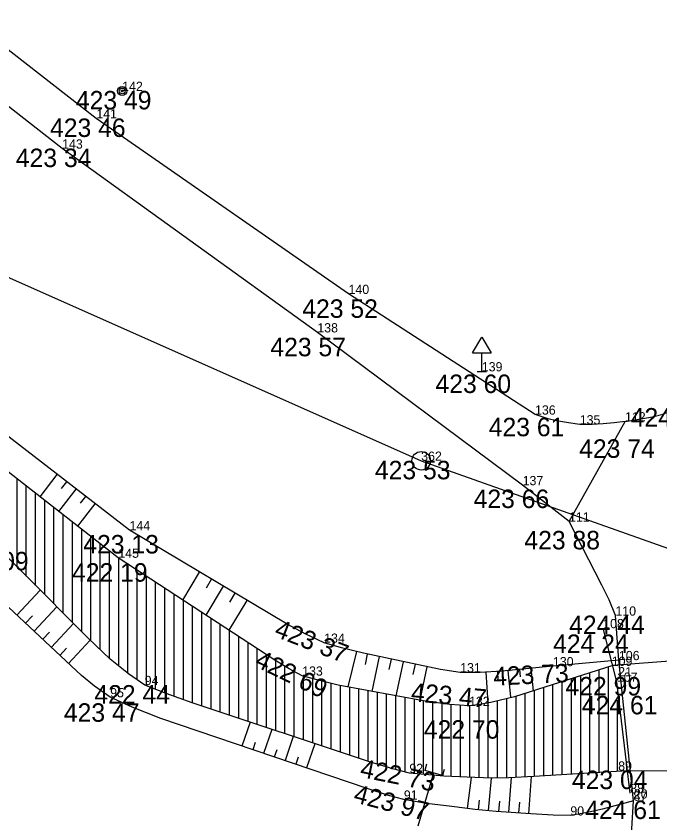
# Model space of a CAD drawing. Extents: x -559180 to -551373, y -1076947 to -1072071.
# Drawn here: x -554430.1 to -554395.27, y -1073677.08 to -1073633.41 of the extents above; entities that cross this region are included whole.
import ezdxf

# ---------------------------------------------------------------- set-up
doc = ezdxf.new("R2010")
doc.units = 0
for name, color, linetype in [('17_KOMUNIKACE', 7, 'Continuous'), ('18_POLOHOPIS', 7, 'Continuous'), ('1_VODA_ZN', 7, 'Continuous'), ('20_EL_ZN', 7, 'Continuous'), ('26_SRAFY', 7, 'Continuous'), ('27_HRANA_PATA', 7, 'Continuous'), ('28_VODA', 7, 'Continuous'), ('32', 7, 'Continuous'), ('3_BODY', 7, 'Continuous'), ('40_KANAL_ZN', 7, 'Continuous'), ('48_DOPRAVA_ZN', 7, 'Continuous'), ('6_VYSKY', 7, 'Continuous'), ('kanal_stáv', 7, 'Continuous')]:
    doc.layers.add(name, color=color, linetype=linetype)

# ---------------------------------------------------------------- blocks, each defined once
blk = doc.blocks.new('DZ')
at = {"layer": '48_DOPRAVA_ZN'}
for p, q in [((-0.5, 1), (0, 1.85)), ((0, 1.85), (0.5, 1)), ((-0.5, 1), (0.5, 1)), ((0, 0), (0, 1)), ((-0.25, 0), (0.25, 0))]:
    blk.add_line(p, q, dxfattribs=at)
blk = doc.blocks.new('SLDP')
at = {"layer": '20_EL_ZN'}
for radius in [0.25, 0.158, 0.05]:
    blk.add_circle((0, 0), radius, dxfattribs=at)
blk = doc.blocks.new('VYUST')
at = {"layer": '40_KANAL_ZN'}
for p, q in [((-0.35, 0.5), (0, 0.5)), ((0, 0.5), (0, -0.5)), ((0, 0), (3, 0.001)), ((-0.35, -0.5), (0, -0.5))]:
    blk.add_line(p, q, dxfattribs=at)
blk = doc.blocks.new('SAK')
at = {"layer": '40_KANAL_ZN'}
blk.add_circle((0, 0), 0.5, dxfattribs=at)
blk = doc.blocks.new('POINT_DISPLAY')
blk.add_line((0, 0), (0, 0))

msp = doc.modelspace()

# ---------------------------------------------------------------- linework, layer by layer
at = {"layer": '17_KOMUNIKACE'}
for p, q in [((-554425.76, -1073638.95), (-554432.89, -1073633.41)), ((-554427.61, -1073640.58), (-554434.29, -1073635.38)), ((-554412.11, -1073648.45), (-554425.76, -1073638.95)), ((-554413.8, -1073650.53), (-554427.61, -1073640.58)), ((-554402.02, -1073654.98), (-554412.11, -1073648.45)), ((-554402.69, -1073658.8), (-554413.8, -1073650.53)), ((-554400.18, -1073660.77), (-554397.15, -1073655.35)), ((-554400.18, -1073660.77), (-554402.69, -1073658.8)), ((-554397.48, -1073668.27), (-554397.67, -1073665.86)), ((-554396.7, -1073675.88), (-554397.48, -1073668.27))]:
    msp.add_line(p, q, dxfattribs=at)
for points in [[(-554397.15, -1073655.35), (-554395.665, -1073655.1), (-554395.108, -1073654.953), (-554394.65, -1073654.78)], [(-554399.6, -1073655.51), (-554400.215, -1073655.426), (-554400.852, -1073655.307), (-554401.317, -1073655.2), (-554402.02, -1073654.98)], [(-554397.15, -1073655.35), (-554397.744, -1073655.426), (-554398.328, -1073655.479), (-554398.926, -1073655.506), (-554399.6, -1073655.51)], [(-554397.67, -1073665.86), (-554398.017, -1073665.002), (-554398.401, -1073664.206), (-554400.18, -1073660.77)], [(-554396.97, -1073679.38), (-554396.785, -1073677.392), (-554396.7, -1073675.88)]]:
    msp.add_lwpolyline(points, dxfattribs=at)
at = {"layer": '18_POLOHOPIS'}
for p, q in [((-554397.59, -1073669.44), (-554398.33, -1073666.54)), ((-554396.87, -1073675.47), (-554397.59, -1073669.44))]:
    msp.add_line(p, q, dxfattribs=at)
at = {"layer": '26_SRAFY'}
for p, q in [((-554428.803, -1073659.429), (-554427.87, -1073658.22)), ((-554427.637, -1073658.98), (-554427.356, -1073658.617)), ((-554427.781, -1073660.227), (-554426.843, -1073659.013)), ((-554426.612, -1073659.774), (-554426.33, -1073659.409)), ((-554426.758, -1073661.024), (-554425.817, -1073659.806)), ((-554421.073, -1073665.015), (-554420.17, -1073663.502)), ((-554419.804, -1073664.347), (-554419.528, -1073663.885)), ((-554428.792, -1073664.479), (-554430.059, -1073665.835)), ((-554419.821, -1073665.834), (-554418.886, -1073664.268)), ((-554418.53, -1073665.128), (-554418.245, -1073664.651)), ((-554427.89, -1073665.381), (-554429.128, -1073666.706)), ((-554418.569, -1073666.652), (-554417.603, -1073665.034)), ((-554429.218, -1073665.869), (-554429.593, -1073666.271)), ((-554426.988, -1073666.284), (-554428.196, -1073667.577)), ((-554428.295, -1073666.749), (-554428.662, -1073667.141)), ((-554426.086, -1073667.186), (-554427.265, -1073668.447)), ((-554427.373, -1073667.629), (-554427.731, -1073668.012)), ((-554412.137, -1073669.718), (-554411.667, -1073667.801)), ((-554411.201, -1073668.509), (-554411.079, -1073667.939)), ((-554410.836, -1073669.959), (-554410.432, -1073668.078)), ((-554409.905, -1073668.775), (-554409.785, -1073668.216)), ((-554409.534, -1073670.201), (-554409.138, -1073668.355)), ((-554408.609, -1073669.042), (-554408.491, -1073668.494)), ((-554408.232, -1073670.442), (-554407.861, -1073668.624)), ((-554404.009, -1073669.346), (-554404.037, -1073668.886)), ((-554403.331, -1073670.255), (-554403.471, -1073668.839)), ((-554402.81, -1073669.172), (-554402.849, -1073668.777)), ((-554402.107, -1073669.928), (-554402.226, -1073668.716)), ((-554404.555, -1073670.583), (-554404.657, -1073668.924)), ((-554417.439, -1073671.627), (-554417.877, -1073672.921)), ((-554416.271, -1073672.016), (-554416.711, -1073673.316)), ((-554415.103, -1073672.405), (-554415.545, -1073673.71)), ((-554417.162, -1073672.73), (-554417.294, -1073673.119)), ((-554413.935, -1073672.794), (-554414.379, -1073674.105)), ((-554415.995, -1073673.122), (-554416.128, -1073673.513)), ((-554414.829, -1073673.515), (-554414.962, -1073673.908)), ((-554402.223, -1073674.575), (-554402.373, -1073676.584)), ((-554405.484, -1073674.618), (-554405.696, -1073676.298)), ((-554404.402, -1073674.655), (-554404.556, -1073676.415)), ((-554403.313, -1073674.628), (-554403.453, -1073676.503)), ((-554405.048, -1073675.841), (-554405.094, -1073676.368)), ((-554403.951, -1073675.903), (-554403.993, -1073676.463)), ((-554402.869, -1073675.955), (-554402.913, -1073676.543))]:
    msp.add_line(p, q, dxfattribs=at)
at = {"layer": '27_HRANA_PATA'}
for p, q in [((-554423.96, -1073661.24), (-554439.51, -1073649.23)), ((-554397.48, -1073668.27), (-554401.05, -1073668.6))]:
    msp.add_line(p, q, dxfattribs=at)
for points in [[(-554413.43, -1073667.33), (-554414.42, -1073666.868), (-554415.441, -1073666.324), (-554423.96, -1073661.24)], [(-554425.01, -1073670.28), (-554425.861, -1073669.675), (-554426.57, -1073669.097), (-554433.06, -1073663.03)], [(-554406.07, -1073668.93), (-554407.13, -1073668.773), (-554408.331, -1073668.528), (-554411.302, -1073667.891), (-554412.496, -1073667.598), (-554413.43, -1073667.33)], [(-554401.05, -1073668.6), (-554403.82, -1073668.873), (-554404.994, -1073668.945), (-554406.07, -1073668.93)], [(-554409.12, -1073675.82), (-554409.946, -1073675.589), (-554411.108, -1073675.212), (-554422.271, -1073671.434), (-554423.817, -1073670.817), (-554425.01, -1073670.28)], [(-554400.11, -1073676.68), (-554401.031, -1073676.665), (-554402.246, -1073676.593), (-554404.123, -1073676.453), (-554405.256, -1073676.354), (-554406.517, -1073676.195), (-554407.897, -1073676.022), (-554409.12, -1073675.82)], [(-554396.7, -1073675.88), (-554398.372, -1073676.328), (-554399.267, -1073676.533), (-554400.11, -1073676.68)]]:
    msp.add_lwpolyline(points, dxfattribs=at)
at = {"layer": '28_VODA'}
for p, q in [((-554424.57, -1073662.73), (-554440.59, -1073650.24)), ((-554392.85, -1073668.189), (-554397.814, -1073668.564)), ((-554392.169, -1073674.308), (-554397.015, -1073674.255))]:
    msp.add_line(p, q, dxfattribs=at)
for points in [[(-554423.14, -1073669.62), (-554424.017, -1073669.011), (-554425.004, -1073668.22), (-554426.192, -1073667.085), (-554433.29, -1073659.97)], [(-554414.62, -1073669.11), (-554415.322, -1073668.74), (-554416.105, -1073668.262), (-554424.57, -1073662.73)], [(-554397.814, -1073668.564), (-554403.131, -1073670.254), (-554404.331, -1073670.539), (-554404.981, -1073670.671), (-554405.59, -1073670.75)], [(-554405.59, -1073670.75), (-554406.639, -1073670.671), (-554407.959, -1073670.493), (-554412.682, -1073669.617), (-554413.677, -1073669.378), (-554414.62, -1073669.11)], [(-554408.82, -1073674.38), (-554409.721, -1073674.155), (-554410.975, -1073673.779), (-554420.573, -1073670.584), (-554421.986, -1073670.073), (-554423.14, -1073669.62)], [(-554397.015, -1073674.255), (-554402.079, -1073674.568), (-554403.433, -1073674.634), (-554404.341, -1073674.654), (-554405.27, -1073674.628), (-554406.955, -1073674.548), (-554408.82, -1073674.38)]]:
    msp.add_lwpolyline(points, dxfattribs=at)
at = {"layer": '32'}
for p, q in [((-554430.05, -1073663.218), (-554430.05, -1073658.458)), ((-554429.55, -1073663.719), (-554429.55, -1073658.847)), ((-554429.05, -1073664.22), (-554429.05, -1073659.237)), ((-554428.55, -1073664.721), (-554428.55, -1073659.627)), ((-554428.05, -1073665.223), (-554428.05, -1073660.017)), ((-554427.55, -1073665.724), (-554427.55, -1073660.407)), ((-554427.05, -1073666.225), (-554427.05, -1073660.796)), ((-554426.55, -1073666.726), (-554426.55, -1073661.186)), ((-554426.05, -1073667.221), (-554426.05, -1073661.576)), ((-554425.55, -1073667.698), (-554425.55, -1073661.966)), ((-554425.05, -1073668.176), (-554425.05, -1073662.356)), ((-554424.55, -1073668.584), (-554424.55, -1073662.743)), ((-554424.05, -1073668.985), (-554424.05, -1073663.07)), ((-554423.55, -1073669.335), (-554423.55, -1073663.397)), ((-554423.05, -1073669.655), (-554423.05, -1073663.723)), ((-554422.55, -1073669.852), (-554422.55, -1073664.05)), ((-554422.05, -1073670.048), (-554422.05, -1073664.377)), ((-554421.55, -1073670.231), (-554421.55, -1073664.704)), ((-554421.05, -1073670.411), (-554421.05, -1073665.03)), ((-554420.55, -1073670.592), (-554420.55, -1073665.357)), ((-554420.05, -1073670.758), (-554420.05, -1073665.684)), ((-554419.55, -1073670.925), (-554419.55, -1073666.011)), ((-554419.05, -1073671.091), (-554419.05, -1073666.337)), ((-554418.55, -1073671.257), (-554418.55, -1073666.664)), ((-554418.05, -1073671.424), (-554418.05, -1073666.991)), ((-554417.55, -1073671.59), (-554417.55, -1073667.318)), ((-554417.05, -1073671.757), (-554417.05, -1073667.644)), ((-554416.55, -1073671.923), (-554416.55, -1073667.971)), ((-554416.05, -1073672.09), (-554416.05, -1073668.296)), ((-554415.55, -1073672.256), (-554415.55, -1073668.601)), ((-554415.05, -1073672.423), (-554415.05, -1073668.883)), ((-554398.55, -1073674.35), (-554398.55, -1073668.798)), ((-554398.05, -1073674.319), (-554398.05, -1073668.639)), ((-554414.55, -1073672.589), (-554414.55, -1073669.128)), ((-554414.05, -1073672.755), (-554414.05, -1073669.259)), ((-554400.05, -1073674.443), (-554400.05, -1073669.275)), ((-554399.55, -1073674.412), (-554399.55, -1073669.116)), ((-554399.05, -1073674.381), (-554399.05, -1073668.957)), ((-554413.55, -1073672.922), (-554413.55, -1073669.39)), ((-554413.05, -1073673.088), (-554413.05, -1073669.521)), ((-554412.55, -1073673.255), (-554412.55, -1073669.641)), ((-554412.05, -1073673.421), (-554412.05, -1073669.734)), ((-554401.55, -1073674.535), (-554401.55, -1073669.751)), ((-554401.05, -1073674.504), (-554401.05, -1073669.593)), ((-554400.55, -1073674.473), (-554400.55, -1073669.434)), ((-554411.55, -1073673.588), (-554411.55, -1073669.827)), ((-554411.05, -1073673.754), (-554411.05, -1073669.92)), ((-554410.55, -1073673.906), (-554410.55, -1073670.012)), ((-554410.05, -1073674.056), (-554410.05, -1073670.105)), ((-554409.55, -1073674.198), (-554409.55, -1073670.198)), ((-554402.55, -1073674.591), (-554402.55, -1073670.069)), ((-554402.05, -1073674.566), (-554402.05, -1073669.91)), ((-554409.05, -1073674.323), (-554409.05, -1073670.291)), ((-554408.55, -1073674.404), (-554408.55, -1073670.383)), ((-554408.05, -1073674.449), (-554408.05, -1073670.476)), ((-554407.55, -1073674.494), (-554407.55, -1073670.548)), ((-554407.05, -1073674.539), (-554407.05, -1073670.616)), ((-554404.55, -1073674.648), (-554404.55, -1073670.583)), ((-554404.05, -1073674.648), (-554404.05, -1073670.472)), ((-554403.55, -1073674.637), (-554403.55, -1073670.354)), ((-554403.05, -1073674.615), (-554403.05, -1073670.228)), ((-554397.55, -1073674.288), (-554397.55, -1073670.444)), ((-554406.55, -1073674.567), (-554406.55, -1073670.678)), ((-554406.05, -1073674.591), (-554406.05, -1073670.715)), ((-554405.55, -1073674.615), (-554405.55, -1073670.745)), ((-554405.05, -1073674.634), (-554405.05, -1073670.68)), ((-554397.05, -1073674.257), (-554397.05, -1073674.006))]:
    msp.add_line(p, q, dxfattribs=at)
at = {"layer": 'kanal_stáv'}
for p, q in [((-554443.61, -1073641.73), (-554408.18, -1073657.48)), ((-554408.18, -1073657.48), (-554374.65, -1073669.38))]:
    msp.add_line(p, q, dxfattribs=at)

# ---------------------------------------------------------------- block references
at = {"layer": '1_VODA_ZN'}
for p in [(-554424.36, -1073637.46), (-554425.76, -1073638.95), (-554427.61, -1073640.58), (-554412.11, -1073648.45), (-554413.8, -1073650.53), (-554404.9, -1073652.64), (-554402.02, -1073654.98), (-554397.15, -1073655.35), (-554399.6, -1073655.51), (-554408.18, -1073657.48), (-554402.69, -1073658.8), (-554400.18, -1073660.77), (-554423.96, -1073661.24), (-554424.57, -1073662.73), (-554397.67, -1073665.86), (-554398.33, -1073666.54), (-554413.43, -1073667.33), (-554397.48, -1073668.27), (-554401.05, -1073668.6), (-554397.87, -1073668.58), (-554414.62, -1073669.11), (-554406.07, -1073668.93), (-554397.52, -1073669.15), (-554423.14, -1073669.62), (-554397.59, -1073669.44), (-554425.01, -1073670.28), (-554405.59, -1073670.75), (-554408.82, -1073674.38), (-554397.52, -1073674.25), (-554409.12, -1073675.82), (-554396.87, -1073675.47), (-554396.7, -1073675.88), (-554396.67, -1073675.76), (-554400.11, -1073676.68)]:
    msp.add_blockref('POINT_DISPLAY', p, dxfattribs=at)
at = {"layer": '20_EL_ZN'}
msp.add_blockref('SLDP', (-554424.36, -1073637.46), dxfattribs=at)
at = {"layer": '40_KANAL_ZN'}
msp.add_blockref('SAK', (-554408.18, -1073657.48), dxfattribs=at)
at = {"layer": '40_KANAL_ZN', "xscale": 1.0000025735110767, "yscale": 1.0000025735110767, "rotation": -106.3804160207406}
msp.add_blockref('VYUST', (-554407.51, -1073674.38), dxfattribs=at)
at = {"layer": '48_DOPRAVA_ZN'}
msp.add_blockref('DZ', (-554404.9, -1073652.64), dxfattribs=at)

# ---------------------------------------------------------------- texts
at = {"layer": '3_BODY'}
for s, p in [('142', (-554424.36, -1073637.46)), ('141', (-554425.76, -1073638.95)), ('143', (-554427.61, -1073640.58)), ('140', (-554412.11, -1073648.45)), ('138', (-554413.8, -1073650.53)), ('139', (-554404.9, -1073652.64)), ('136', (-554402.02, -1073654.98)), ('112', (-554397.15, -1073655.35)), ('135', (-554399.6, -1073655.51)), ('362', (-554408.18, -1073657.48)), ('137', (-554402.69, -1073658.8)), ('111', (-554400.18, -1073660.77)), ('144', (-554423.96, -1073661.24)), ('145', (-554424.57, -1073662.73)), ('110', (-554397.67, -1073665.86)), ('108', (-554398.33, -1073666.54)), ('134', (-554413.43, -1073667.33)), ('106', (-554397.48, -1073668.27)), ('131', (-554406.07, -1073668.93)), ('130', (-554401.05, -1073668.6)), ('109', (-554397.87, -1073668.58)), ('133', (-554414.62, -1073669.11)), ('21', (-554397.52, -1073669.15)), ('94', (-554423.14, -1073669.62)), ('107', (-554397.59, -1073669.44)), ('95', (-554425.01, -1073670.28)), ('132', (-554405.59, -1073670.75)), ('92', (-554408.82, -1073674.38)), ('89', (-554397.52, -1073674.25)), ('88', (-554396.87, -1073675.47)), ('91', (-554409.12, -1073675.82)), ('87', (-554396.7, -1073675.88)), ('20', (-554396.67, -1073675.76)), ('90', (-554400.11, -1073676.68))]:
    msp.add_text(s, height=0.5, dxfattribs=at).set_placement(p)
at = {"layer": '6_VYSKY'}
for s, p in [('423 49', (-554426.865, -1073638.46)), ('423 46', (-554428.265, -1073639.95)), ('423 34', (-554430.115, -1073641.58)), ('423 52', (-554414.615, -1073649.741)), ('423 57', (-554416.342, -1073651.821)), ('423 60', (-554407.405, -1073653.81)), ('424 13', (-554396.843, -1073655.624)), ('423 61', (-554404.525, -1073656.15)), ('423 74', (-554399.631, -1073657.319)), ('423 53', (-554410.685, -1073658.48)), ('423 66', (-554405.343, -1073660.036)), ('423 13', (-554426.465, -1073662.495)), ('423 88', (-554402.596, -1073662.273)), ('422 09', (-554433.513, -1073663.407)), ('422 19', (-554427.075, -1073664.021)), ('424 44', (-554400.175, -1073666.86)), ('424 24', (-554401.042, -1073667.88)), ('422 99', (-554400.371, -1073670.181)), ('422 44', (-554425.864, -1073670.62)), ('424 61', (-554399.486, -1073671.204)), ('423 47', (-554427.515, -1073671.605)), ('422 70', (-554408.036, -1073672.519)), ('423 04', (-554400.025, -1073675.25)), ('424 61', (-554399.306, -1073676.869))]:
    msp.add_text(s, height=1, dxfattribs=at).set_placement(p)
for s, rotation, p in [('423 37', 338.7537, (-554416.185, -1073666.961)), ('422 69', 334.1255, (-554417.251, -1073668.574)), ('423 73', 2.7871, (-554404.261, -1073669.653)), ('423 47', 354.9616, (-554408.761, -1073670.49)), ('422 73', 348.6598, (-554411.533, -1073674.584)), ('423 97', 345.3395, (-554411.893, -1073675.943))]:
    msp.add_text(s, height=1, rotation=rotation, dxfattribs=at).set_placement(p)

doc.saveas('drawing.dxf')
